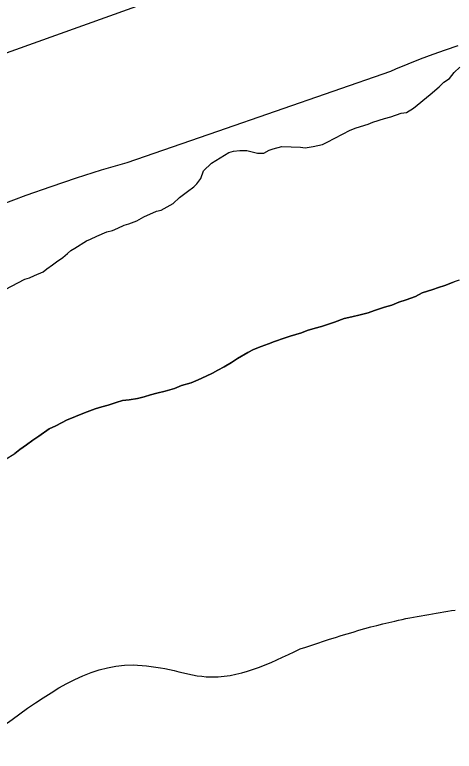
# Model space of a CAD drawing. Extents: x 3177385 to 3215275, y 903885 to 929304.
# Drawn here: x 3186459 to 3186674, y 913358.7 to 913718.8 of the extents above; entities that cross this region are included whole.
import ezdxf

# ---------------------------------------------------------------- set-up
doc = ezdxf.new("R2010")
doc.units = 0
for name, color, linetype in [('V-BORW-LINE', 7, 'Continuous'), ('V-LEVE-TOET', 7, 'Continuous'), ('V-SITE-VEGE', 7, 'Continuous'), ('V-SURV-LINE', 7, 'Continuous'), ('V-TOPO-SHOR', 7, 'Continuous')]:
    doc.layers.add(name, color=color, linetype=linetype)

msp = doc.modelspace()

# ---------------------------------------------------------------- linework, layer by layer
at = {"layer": 'V-BORW-LINE'}
for points in [[(3186598.5667385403, 913408.7746365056), (3186644.832, 913422.4230000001), (3186674.4624479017, 913427.8127012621)], [(3186534.7505337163, 913398.7686539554), (3186552.713, 913395.193), (3186598.5667385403, 913408.7746365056)], [(3186453.9535942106, 913371.5117342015), (3186516.912, 913400.938), (3186534.7505337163, 913398.7686539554)]]:
    msp.add_spline(points, degree=3, dxfattribs=at)
at = {"layer": 'V-LEVE-TOET'}
msp.add_lwpolyline([(3186675.713000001, 913703.6099999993), (3186669.555000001, 913701.5189999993), (3186663.429000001, 913699.3289999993), (3186657.338000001, 913697.0439999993), (3186651.284000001, 913694.6599999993), (3186645.2690000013, 913692.1819999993), (3186642.773000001, 913691.1209999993), (3186642.773000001, 913691.1209999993), (3186558.109000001, 913661.6989999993), (3186513.808000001, 913646.5049999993), (3186513.808000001, 913646.5049999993), (3186501.373000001, 913642.8069999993), (3186489.005000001, 913638.8909999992), (3186476.707000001, 913634.7619999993), (3186464.4820000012, 913630.4179999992), (3186452.336000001, 913625.8639999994)], dxfattribs=at)
at = {"layer": 'V-SITE-VEGE'}
for p, q in [((3186673.89, 913690.6749999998), (3186676.6140000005, 913693.2839999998)), ((3186671.539, 913687.6739999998), (3186673.89, 913690.6749999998)), ((3186666.499, 913683.593), (3186668.8340000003, 913685.8289999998)), ((3186668.8340000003, 913685.8289999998), (3186671.539, 913687.6739999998)), ((3186662.227, 913679.8689999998), (3186666.499000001, 913683.593)), ((3186654.082, 913673.1849999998), (3186662.227, 913679.8689999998)), ((3186642.937, 913668.8470000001), (3186647.93, 913670.645)), ((3186647.93, 913670.6449999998), (3186650.6040000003, 913670.9709999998)), ((3186650.6040000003, 913670.971), (3186654.082, 913673.1849999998)), ((3186634.116, 913666.3669999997), (3186639.8710000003, 913668.1489999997)), ((3186639.8710000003, 913668.1489999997), (3186642.937, 913668.8470000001)), ((3186622.9790000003, 913662.4099999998), (3186626.051, 913663.4889999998)), ((3186626.051, 913663.4889999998), (3186631.808, 913665.2709999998)), ((3186631.808, 913665.2709999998), (3186634.116, 913666.3669999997)), ((3186611.801, 913656.5509999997), (3186622.9790000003, 913662.4099999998)), ((3186609.4930000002, 913655.4569999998), (3186611.801, 913656.5509999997)), ((3186580.815, 913651.1129999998), (3186583.514, 913652.5799999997)), ((3186583.514, 913652.5799999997), (3186585.435, 913653.3009999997)), ((3186585.435, 913653.3009999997), (3186589.65, 913654.3549999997)), ((3186589.65, 913654.3549999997), (3186598.792, 913654.161)), ((3186598.792, 913654.161), (3186601.072, 913653.731)), ((3186601.072, 913653.7309999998), (3186604.897, 913654.4109999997)), ((3186604.897, 913654.4109999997), (3186609.4930000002, 913655.4569999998)), ((3186555.178, 913646.3229999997), (3186563.671, 913651.4779999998)), ((3186563.671, 913651.4779999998), (3186565.975, 913652.1879999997)), ((3186565.975, 913652.1879999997), (3186569.031, 913652.5079999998)), ((3186569.031, 913652.5079999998), (3186572.4590000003, 913652.4339999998)), ((3186572.4590000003, 913652.4339999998), (3186577.767, 913651.1789999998)), ((3186577.767, 913651.1789999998), (3186580.815, 913651.1129999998)), ((3186551.287, 913642.5959999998), (3186555.178, 913646.3229999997)), ((3186550.062, 913638.8109999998), (3186551.287, 913642.5959999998)), ((3186548.1, 913636.1829999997), (3186550.062, 913638.8109999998)), ((3186543.449, 913632.4699999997), (3186546.546, 913634.6919999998)), ((3186546.546, 913634.6919999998), (3186548.1, 913636.1829999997)), ((3186539.574, 913629.5049999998), (3186543.449, 913632.4699999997)), ((3186536.461, 913626.5229999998), (3186539.574, 913629.5049999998)), ((3186530.674, 913623.2149999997), (3186536.461, 913626.5229999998)), ((3186522.219, 913619.9649999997), (3186528.382, 913622.8839999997)), ((3186528.382, 913622.8839999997), (3186530.674, 913623.2149999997)), ((3186512.606, 913615.9779999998), (3186514.9080000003, 913616.6909999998)), ((3186514.9080000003, 913616.6909999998), (3186518.75, 913618.1319999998)), ((3186518.75, 913618.1319999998), (3186522.219, 913619.9649999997)), ((3186504.1520000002, 913612.7279999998), (3186506.8370000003, 913613.4319999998)), ((3186506.8370000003, 913613.4319999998), (3186509.528, 913614.5179999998)), ((3186509.528, 913614.5179999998), (3186512.606, 913615.9779999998)), ((3186496.073, 913609.088), (3186499.153, 913610.5469999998)), ((3186499.153, 913610.5469999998), (3186504.1520000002, 913612.7279999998)), ((3186488.356, 913604.6789999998), (3186494.1520000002, 913608.3669999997)), ((3186494.1520000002, 913608.3669999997), (3186496.073, 913609.088)), ((3186484.87, 913602.0839999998), (3186486.427, 913603.5769999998)), ((3186486.427, 913603.5769999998), (3186488.356, 913604.6789999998)), ((3186479.447, 913598.0089999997), (3186482.544, 913600.2289999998)), ((3186482.544, 913600.2289999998), (3186484.87, 913602.0839999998)), ((3186474.802, 913594.6769999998), (3186477.5100000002, 913596.5260000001)), ((3186477.5100000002, 913596.5260000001), (3186479.447, 913598.0089999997)), ((3186466.325, 913590.2839999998), (3186468.636, 913591.3769999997)), ((3186468.636, 913591.3769999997), (3186472.867, 913593.194)), ((3186472.867, 913593.1939999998), (3186474.8020000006, 913594.6769999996)), ((3186454.386, 913584.4409999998), (3186464.023, 913589.5709999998)), ((3186464.023, 913589.5709999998), (3186466.325, 913590.2839999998)), ((3186673.073, 913587.9839999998), (3186669.329, 913586.5339999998)), ((3186673.952, 913588.1819999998), (3186673.073, 913587.984)), ((3186676.37, 913589.0059999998), (3186673.9520000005, 913588.1819999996)), ((3186663.39, 913584.4779999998), (3186658.3340000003, 913582.8369999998)), ((3186666.251, 913585.5079999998), (3186663.39, 913584.4779999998)), ((3186669.329, 913586.5339999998), (3186666.251, 913585.5079999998)), ((3186655.02, 913581.1619999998), (3186650.4020000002, 913579.5129999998)), ((3186658.3340000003, 913582.8369999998), (3186655.02, 913581.1619999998)), ((3186646.879, 913578.2759999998), (3186643.357, 913576.8239999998)), ((3186650.4020000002, 913579.5129999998), (3186646.879, 913578.2759999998)), ((3186635.001, 913574.1639999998), (3186631.923, 913573.1379999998)), ((3186639.84, 913575.8059999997), (3186635.001, 913574.1639999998)), ((3186643.357, 913576.8239999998), (3186639.84, 913575.8059999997)), ((3186620.073, 913570.334), (3186615.444, 913568.4639999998)), ((3186623.798, 913571.1269999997), (3186620.073, 913570.3339999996)), ((3186627.97, 913572.1279999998), (3186623.798, 913571.1269999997)), ((3186631.923, 913573.1379999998), (3186627.97, 913572.1279999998)), ((3186609.0670000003, 913566.4159999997), (3186605.995, 913565.6089999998)), ((3186611.928, 913567.4479999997), (3186609.0670000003, 913566.4159999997)), ((3186615.444, 913568.4639999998), (3186611.928, 913567.4479999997)), ((3186599.177, 913563.3519999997), (3186593.682, 913561.7219999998)), ((3186602.036, 913564.3849999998), (3186599.177, 913563.3519999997)), ((3186605.995, 913565.6089999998), (3186602.036, 913564.3849999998)), ((3186585.984, 913559.0479999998), (3186583.123, 913558.0149999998)), ((3186590.821, 913560.6919999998), (3186585.984, 913559.0479999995)), ((3186593.682, 913561.7219999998), (3186590.821, 913560.6919999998)), ((3186579.596, 913556.5629999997), (3186575.855, 913555.1149999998)), ((3186583.123, 913558.0149999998), (3186579.596, 913556.5629999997)), ((3186572.983, 913553.6469999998), (3186567.898, 913550.6979999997)), ((3186575.855, 913555.1149999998), (3186572.983, 913553.6469999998)), ((3186565.019, 913548.7929999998), (3186561.482, 913546.6859999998)), ((3186567.898, 913550.6979999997), (3186565.019, 913548.7929999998)), ((3186558.387, 913545.0039999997), (3186555.735, 913543.5339999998)), ((3186561.482, 913546.6859999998), (3186558.387, 913545.0039999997)), ((3186552.649, 913542.0699999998), (3186548.68, 913540.4069999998)), ((3186555.735, 913543.5339999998), (3186552.649, 913542.0699999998)), ((3186540.539, 913537.5229999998), (3186537.233, 913536.0669999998)), ((3186545.374, 913538.9479999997), (3186540.539, 913537.523)), ((3186548.68, 913540.4069999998), (3186545.374, 913538.9479999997)), ((3186528.452, 913533.8509999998), (3186525.377, 913533.0419999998)), ((3186532.6210000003, 913534.8539999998), (3186528.452, 913533.8509999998)), ((3186537.233, 913536.0669999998), (3186532.6210000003, 913534.8539999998)), ((3186511.781, 913530.2749999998), (3186508.701, 913529.2489999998)), ((3186515.0640000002, 913530.6399999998), (3186511.781, 913530.275)), ((3186519.006, 913531.2129999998), (3186515.0640000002, 913530.6399999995)), ((3186522.2970000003, 913532.0159999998), (3186519.006, 913531.2129999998)), ((3186525.377, 913533.0419999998), (3186522.2970000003, 913532.0159999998)), ((3186501.67, 913527.2149999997), (3186498.373, 913526.1929999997)), ((3186504.744, 913528.0219999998), (3186501.67, 913527.2149999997)), ((3186508.701, 913529.2489999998), (3186504.744, 913528.0219999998)), ((3186491.5470000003, 913523.4999999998), (3186488.686, 913522.4679999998)), ((3186494.412, 913524.7499999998), (3186491.5470000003, 913523.4999999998)), ((3186498.373, 913526.1929999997), (3186494.412, 913524.7499999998)), ((3186481.849, 913519.3409999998), (3186479.197, 913517.866)), ((3186484.719, 913520.8049999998), (3186481.849, 913519.3409999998)), ((3186485.161, 913521.014), (3186484.719, 913520.805)), ((3186488.686, 913522.4679999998), (3186485.161, 913521.014)), ((3186475.8880000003, 913516.4079999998), (3186470.788, 913512.8059999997)), ((3186479.197, 913517.866), (3186475.8880000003, 913516.4079999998)), ((3186470.788, 913512.8059999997), (3186467.913, 913510.9009999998)), ((3186464.806, 913508.5639999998), (3186461.48, 913506.234)), ((3186467.913, 913510.9009999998), (3186464.806, 913508.5639999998)), ((3186461.48, 913506.2339999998), (3186459.0370000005, 913504.3209999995))]:
    msp.add_line(p, q, dxfattribs=at)
at = {"layer": 'V-SURV-LINE'}
msp.add_lwpolyline([(3188001.755920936, 914254.2172465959), (3185501.705721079, 913358.7475595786)], dxfattribs=at)
at = {"layer": 'V-TOPO-SHOR'}
for points in [[(3186602.0360000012, 913564.3849999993), (3186605.995000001, 913565.6089999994), (3186609.069000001, 913566.4159999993), (3186611.9280000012, 913567.4479999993), (3186615.444000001, 913568.4639999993), (3186620.071000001, 913570.3319999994), (3186623.798000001, 913571.1269999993), (3186627.970000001, 913572.1279999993), (3186631.923000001, 913573.1379999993), (3186635.001000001, 913574.1639999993), (3186639.8400000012, 913575.8059999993), (3186643.3570000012, 913576.8239999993), (3186646.879000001, 913578.2759999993), (3186650.402000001, 913579.5129999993), (3186655.022000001, 913581.1619999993), (3186658.334000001, 913582.8369999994), (3186663.390000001, 913584.4779999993), (3186666.251000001, 913585.5079999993), (3186669.329000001, 913586.5339999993), (3186673.073000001, 913587.9839999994), (3186673.952000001, 913588.1819999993)], [(3186454.388000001, 913501.3609999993), (3186459.037000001, 913504.3209999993), (3186461.480000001, 913506.2339999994), (3186464.806000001, 913508.5639999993), (3186467.913000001, 913510.9009999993), (3186470.790000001, 913512.8059999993), (3186475.890000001, 913516.4079999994), (3186479.197000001, 913517.8659999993), (3186481.849000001, 913519.3389999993), (3186484.719000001, 913520.8049999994), (3186485.1610000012, 913521.0139999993), (3186488.686000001, 913522.4679999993), (3186491.545000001, 913523.4999999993), (3186494.412000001, 913524.7499999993), (3186498.373000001, 913526.1929999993), (3186501.670000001, 913527.2149999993), (3186504.744000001, 913528.0219999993), (3186508.701000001, 913529.2489999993), (3186511.781000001, 913530.2749999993), (3186515.064000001, 913530.6419999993), (3186519.006000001, 913531.2129999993), (3186522.297000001, 913532.0159999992), (3186525.377000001, 913533.0419999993), (3186528.452000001, 913533.8509999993), (3186532.621000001, 913534.8539999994), (3186537.233000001, 913536.0669999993), (3186540.541000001, 913537.5229999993), (3186545.3740000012, 913538.9479999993), (3186548.682000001, 913540.4069999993), (3186552.647000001, 913542.0699999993), (3186555.735000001, 913543.5339999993), (3186558.387000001, 913545.0039999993), (3186561.4820000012, 913546.6859999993), (3186565.0190000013, 913548.7929999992), (3186567.898000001, 913550.6979999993), (3186572.983000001, 913553.6469999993), (3186575.855000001, 913555.1149999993), (3186579.596000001, 913556.5629999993), (3186583.123000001, 913558.0169999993), (3186585.984000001, 913559.0479999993), (3186590.821000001, 913560.6919999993), (3186593.682000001, 913561.7219999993), (3186599.177000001, 913563.3519999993), (3186602.0360000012, 913564.3849999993)]]:
    msp.add_lwpolyline(points, dxfattribs=at)

doc.saveas('drawing.dxf')
